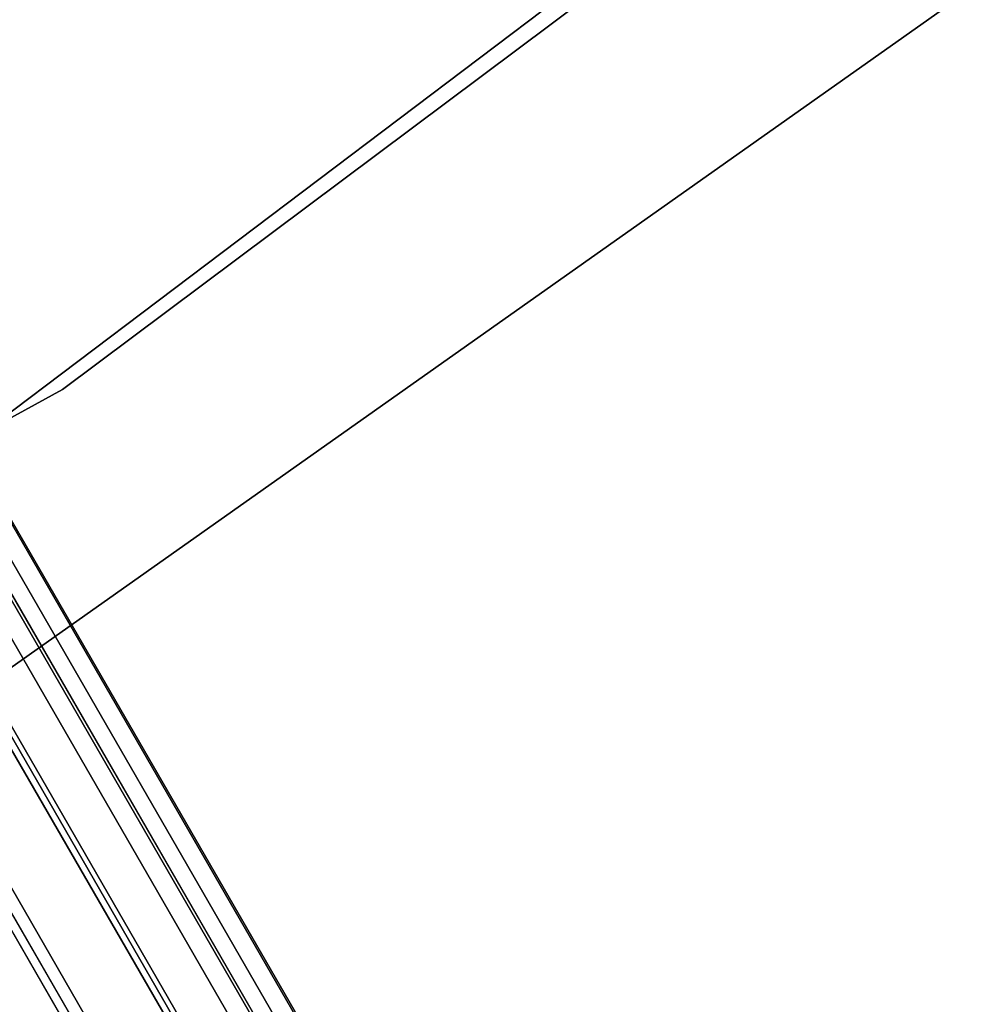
# Model space of a CAD drawing. Extents: x 0.3 to 7.1, y -3.38 to 3.38.
# Tile 334 of 604: x 5.17 to 5.45, y -2.49 to -2.21. Entities that reach past the tile are written whole.
import ezdxf

# ---------------------------------------------------------------- set-up
doc = ezdxf.new("R2010")
doc.units = 0
doc.header["$LTSCALE"] = 2.54
doc.layers.get('0').update_dxf_attribs({"linetype": 'CONTINUOUS'})

# ---------------------------------------------------------------- blocks, each defined once
blk = doc.blocks.new('SINGLES_AVVSTL_STL')
at = {"color": 0}
for p, q in [((5.14399, -2.3381, 1.7), (5.54896, -2.03227, 1.7)), ((5.54896, -2.03227, 18.7), (5.14399, -2.3381, 18.7)), ((5.14399, -2.3381, 1.7), (5.54896, -2.03227, 1.7)), ((5.54896, -2.03227, 18.7), (5.14399, -2.3381, 18.7)), ((5.18306, -2.31344, 171.7), (5.49716, -2.07831, 171.7)), ((5.49716, -2.07831, 164.1), (5.18306, -2.31344, 164.1)), ((5.18306, -2.31344, 171.7), (5.49716, -2.07831, 171.7)), ((5.49716, -2.07831, 164.1), (5.18306, -2.31344, 164.1)), ((5.46469, -2.18378, 1.9), (5.16452, -2.39592, 1.9)), ((5.16452, -2.39592, 1.7), (5.46469, -2.18378, 1.7)), ((5.16452, -2.39592, 1.7), (5.46469, -2.18378, 1.7)), ((5.46469, -2.18378, 1.9), (5.16452, -2.39592, 1.9)), ((5.0124, -2.19886, 60.57309), (5.18539, -2.4985, 60.03909)), ((5.0124, -2.19886, 60.57309), (5.18539, -2.4985, 60.03909)), ((5.04361, -2.19723, 60.58474), (5.21772, -2.4988, 60.0473)), ((5.04361, -2.19723, 60.58474), (5.21772, -2.4988, 60.0473)), ((5.07172, -2.20499, 60.60179), (5.24747, -2.50939, 60.05931)), ((5.07172, -2.20499, 60.60179), (5.24747, -2.50939, 60.05931)), ((5.05011, -2.20849, 53.68414), (5.22163, -2.50557, 53.14683)), ((5.05011, -2.20849, 53.68414), (5.22163, -2.50557, 53.14683)), ((5.01885, -2.21005, 53.67259), (5.18927, -2.50523, 53.13872)), ((5.01885, -2.21005, 53.67259), (5.18927, -2.50523, 53.13872)), ((5.027, -2.2119, 19.29377), (5.19912, -2.51002, 18.75099)), ((5.027, -2.2119, 19.29377), (5.19912, -2.51002, 18.75099)), ((5.19912, -2.51002, 21.93788), (5.027, -2.2119, 21.3951)), ((5.19912, -2.51002, 21.93788), (5.027, -2.2119, 21.3951)), ((5.07039, -2.21539, 19.31369), (5.24442, -2.51683, 18.76485)), ((5.07039, -2.21539, 19.31369), (5.24442, -2.51683, 18.76485)), ((5.24442, -2.51683, 21.92401), (5.07039, -2.21539, 21.37518)), ((5.24442, -2.51683, 21.92401), (5.07039, -2.21539, 21.37518)), ((5.07828, -2.21635, 53.70104), (5.25141, -2.51622, 53.15869)), ((5.07828, -2.21635, 53.70104), (5.25141, -2.51622, 53.15869)), ((5.21651, -2.4967, 56.28268), (5.05792, -2.22201, 55.78553)), ((5.21651, -2.4967, 56.28268), (5.05792, -2.22201, 55.78553)), ((5.09251, -2.22066, 60.62146), (5.27014, -2.52832, 60.07316)), ((5.09251, -2.22066, 60.62146), (5.27014, -2.52832, 60.07316)), ((5.18419, -2.49641, 56.29091), (5.02661, -2.22348, 55.79695)), ((5.18419, -2.49641, 56.29091), (5.02661, -2.22348, 55.79695)), ((5.24624, -2.50727, 56.27062), (5.08616, -2.23, 55.76881)), ((5.24624, -2.50727, 56.27062), (5.08616, -2.23, 55.76881)), ((5.09914, -2.23214, 53.72054), (5.27413, -2.53522, 53.17236)), ((5.09914, -2.23214, 53.72054), (5.27413, -2.53522, 53.17236)), ((5.10251, -2.23709, 19.34176), (5.27925, -2.5432, 18.78441)), ((5.10251, -2.23709, 19.34176), (5.27925, -2.5432, 18.78441)), ((5.27925, -2.5432, 21.90446), (5.10251, -2.23709, 21.34711)), ((5.27925, -2.5432, 21.90446), (5.10251, -2.23709, 21.34711)), ((5.10431, -2.24109, 60.64083), (5.28379, -2.55196, 60.0868)), ((5.10431, -2.24109, 60.64083), (5.28379, -2.55196, 60.0868)), ((5.2689, -2.52618, 56.25672), (5.10711, -2.24594, 55.74952)), ((5.2689, -2.52618, 56.25672), (5.10711, -2.24594, 55.74952)), ((5.11101, -2.25269, 53.73973), (5.28782, -2.55894, 53.18583)), ((5.11101, -2.25269, 53.73973), (5.28782, -2.55894, 53.18583)), ((5.28254, -2.5498, 56.24303), (5.11906, -2.26663, 55.73054)), ((5.28254, -2.5498, 56.24303), (5.11906, -2.26663, 55.73054)), ((5.10736, -2.26838, 60.66148), (5.28883, -2.58269, 60.10134)), ((5.10736, -2.26838, 60.66148), (5.28883, -2.58269, 60.10134)), ((5.11601, -2.27201, 19.37157), (5.29562, -2.5831, 18.80517)), ((5.11601, -2.27201, 19.37157), (5.29562, -2.5831, 18.80517)), ((5.29562, -2.5831, 21.8837), (5.11601, -2.27201, 21.31729)), ((5.29562, -2.5831, 21.8837), (5.11601, -2.27201, 21.31729)), ((5.11414, -2.28012, 53.76021), (5.2929, -2.58974, 53.2002)), ((5.11414, -2.28012, 53.76021), (5.2929, -2.58974, 53.2002)), ((5.10089, -2.29344, 60.67664), (5.28381, -2.61027, 60.11202)), ((5.10089, -2.29344, 60.67664), (5.28381, -2.61027, 60.11202)), ((5.28756, -2.5805, 56.22842), (5.12227, -2.29421, 55.71028)), ((5.28756, -2.5805, 56.22842), (5.12227, -2.29421, 55.71028)), ((5.10772, -2.30527, 53.77523), (5.28792, -2.61738, 53.21075)), ((5.10772, -2.30527, 53.77523), (5.28792, -2.61738, 53.21075)), ((5.1078, -2.31217, 19.39629), (5.28979, -2.62738, 18.82238)), ((5.1078, -2.31217, 19.39629), (5.28979, -2.62738, 18.82238)), ((5.28979, -2.62738, 21.86649), (5.1078, -2.31217, 21.29258)), ((5.28979, -2.62738, 21.86649), (5.1078, -2.31217, 21.29258)), ((4.83869, -2.50148, 171.7), (5.18306, -2.31344, 171.7)), ((5.18306, -2.31344, 164.1), (4.83869, -2.50148, 164.1)), ((4.83869, -2.50148, 171.7), (5.18306, -2.31344, 171.7)), ((5.18306, -2.31344, 164.1), (4.83869, -2.50148, 164.1)), ((5.18306, -2.31344, 171.7), (5.18306, -2.31344, 164.1)), ((5.18306, -2.31344, 171.7), (5.18306, -2.31344, 164.1)), ((5.08484, -2.31936, 60.68847), (5.26889, -2.63815, 60.12035)), ((5.08484, -2.31936, 60.68847), (5.26889, -2.63815, 60.12035)), ((5.28254, -2.60806, 56.21771), (5.11592, -2.31948, 55.69542)), ((5.28254, -2.60806, 56.21771), (5.11592, -2.31948, 55.69542)), ((5.09171, -2.33126, 53.78696), (5.27302, -2.6453, 53.21898)), ((5.09171, -2.33126, 53.78696), (5.27302, -2.6453, 53.21898)), ((5.2676, -2.63592, 56.20934), (5.09996, -2.34556, 55.68382)), ((5.2676, -2.63592, 56.20934), (5.09996, -2.34556, 55.68382))]:
    blk.add_line(p, q, dxfattribs=at)

msp = doc.modelspace()

# ---------------------------------------------------------------- block references
at = {"color": 0}
msp.add_blockref('SINGLES_AVVSTL_STL', (0, 0), dxfattribs=at)

doc.saveas('drawing.dxf')
